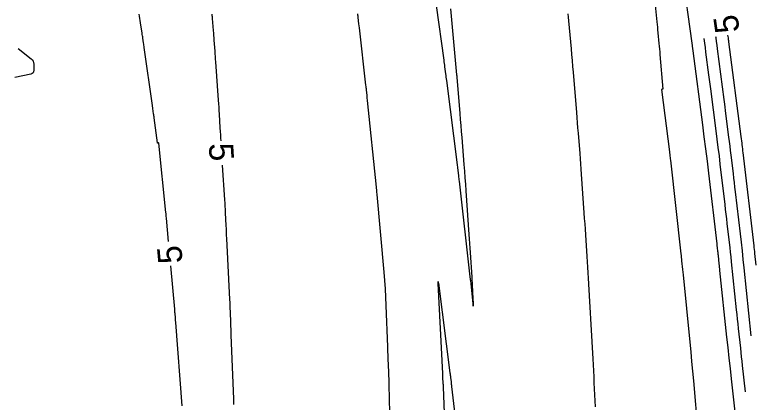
# Model space of a CAD drawing. Extents: x 1797419 to 1809236, y 248759 to 251512.
# Drawn here: x 1799092.8 to 1799275.3, y 251025.6 to 251120.8 of the extents above; entities that cross this region are included whole.
import ezdxf

# ---------------------------------------------------------------- set-up
doc = ezdxf.new("R2010")
doc.units = 0
doc.layers.add('33', color=7, linetype='Continuous')
doc.layers.add('34', color=7, linetype='Continuous')

msp = doc.modelspace()

# ---------------------------------------------------------------- linework, layer by layer
at = {"layer": '33'}
for points in [[(1799130.68, 251065.09), (1799130.16, 251070.87), (1799130.11, 251071.32), (1799130.07, 251071.78), (1799130.06, 251071.9), (1799130.05, 251072.01), (1799130.04, 251072.12), (1799130.03, 251072.24), (1799128.27, 251089.28), (1799128.26, 251089.31), (1799128.25, 251089.33), (1799128.23, 251089.33), (1799128.2, 251089.33), (1799128.05, 251089.31), (1799128.03, 251089.31), (1799128, 251089.31), (1799127.96, 251089.3), (1799127.95, 251089.3), (1799127.94, 251089.31), (1799127.93, 251089.31), (1799127.93, 251089.32), (1799127.13, 251095.52), (1799127.1, 251095.77), (1799127.07, 251096.02), (1799127.03, 251096.27), (1799127, 251096.51), (1799126.82, 251097.76), (1799126.71, 251098.5), (1799124.69, 251112.76), (1799124.65, 251113.06), (1799124.61, 251113.35), (1799124.57, 251113.65), (1799124.52, 251113.94), (1799124.35, 251115.12), (1799124.31, 251115.41), (1799124.26, 251115.71), (1799124.22, 251116), (1799124.18, 251116.29), (1799123.79, 251118.9), (1799123.72, 251119.43), (1799123.64, 251119.96), (1799123.55, 251120.5), (1799123.47, 251121.03)], [(1799141.33, 251120.97), (1799141.35, 251120.71), (1799141.37, 251120.46), (1799141.39, 251120.2), (1799141.41, 251119.94), (1799141.65, 251116.94), (1799141.7, 251116.35), (1799141.75, 251115.77), (1799141.79, 251115.18), (1799141.83, 251114.6), (1799142.03, 251111.86), (1799142.07, 251111.21), (1799142.12, 251110.56), (1799142.17, 251109.9), (1799142.21, 251109.25), (1799142.89, 251099.82), (1799142.95, 251098.97), (1799143.01, 251098.12), (1799143.07, 251097.27), (1799143.12, 251096.42), (1799143.33, 251093.03), (1799143.38, 251092.18), (1799143.43, 251091.33), (1799143.48, 251090.48), (1799143.52, 251089.84)], [(1799275.28, 251059.28), (1799274.98, 251062.15), (1799274.93, 251062.63), (1799274.87, 251063.11), (1799274.82, 251063.58), (1799274.76, 251064.06), (1799272.08, 251086.95), (1799272.03, 251087.34), (1799271.99, 251087.73), (1799271.9, 251088.52), (1799271.87, 251088.71), (1799271.85, 251088.91), (1799271.82, 251089.1), (1799271.8, 251089.3), (1799271.59, 251090.9), (1799268.56, 251114.16), (1799268.53, 251114.41), (1799268.5, 251114.66), (1799268.46, 251114.92), (1799268.43, 251115.17), (1799268.33, 251115.85)], [(1799093.67, 251112.54), (1799096.86, 251110.01), (1799097.13, 251109.75), (1799097.32, 251109.45), (1799097.44, 251109.12), (1799097.49, 251108.74), (1799097.51, 251107.19), (1799097.47, 251106.84), (1799097.33, 251106.56), (1799097.09, 251106.37), (1799096.76, 251106.25), (1799092.84, 251105.4)], [(1799143.9, 251083.86), (1799144.44, 251075.31), (1799144.49, 251074.52), (1799144.53, 251073.74), (1799144.58, 251072.95), (1799144.62, 251072.16), (1799144.78, 251069.01), (1799144.82, 251068.23), (1799144.85, 251067.44), (1799144.89, 251066.65), (1799144.93, 251065.86), (1799145.69, 251050.8), (1799145.72, 251050.08), (1799145.76, 251049.35), (1799145.79, 251048.63), (1799145.81, 251047.9), (1799145.92, 251045), (1799145.94, 251044.28), (1799145.97, 251043.55), (1799146, 251042.83), (1799146.02, 251042.1), (1799146.62, 251026.3), (1799146.64, 251025.64), (1799146.66, 251024.98)], [(1799134.04, 251024.66), (1799132.45, 251045.19), (1799132.4, 251045.73), (1799132.36, 251046.28), (1799132.28, 251047.37), (1799132.25, 251047.64), (1799132.23, 251047.91), (1799132.21, 251048.19), (1799132.18, 251048.46), (1799131.22, 251059.12)]]:
    msp.add_lwpolyline(points, dxfattribs=at)
at = {"layer": '34'}
for points in [[(1799249.76, 251129.89), (1799250.82, 251119.12), (1799250.89, 251118.45), (1799250.96, 251117.78), (1799251.02, 251117.11), (1799251.09, 251116.44), (1799251.35, 251113.76), (1799251.42, 251113.09), (1799251.48, 251112.42), (1799251.54, 251111.75), (1799251.6, 251111.08), (1799252.34, 251102.59), (1799252.34, 251102.57), (1799252.33, 251102.55), (1799252.32, 251102.54), (1799252.29, 251102.54), (1799252.17, 251102.52), (1799252.14, 251102.52), (1799252.11, 251102.51), (1799252.05, 251102.51), (1799252.04, 251102.5), (1799252.03, 251102.49), (1799252.02, 251102.48), (1799252.02, 251102.47), (1799253.94, 251087.11), (1799253.96, 251086.94), (1799253.98, 251086.78), (1799254, 251086.61), (1799254.02, 251086.44), (1799254.13, 251085.45), (1799254.17, 251085.12), (1799256.76, 251062.05), (1799256.81, 251061.62), (1799256.85, 251061.19), (1799256.9, 251060.76), (1799256.94, 251060.32), (1799257.16, 251058.17), (1799257.29, 251056.88), (1799258.94, 251040.3), (1799259.17, 251037.93), (1799259.4, 251035.56), (1799259.61, 251033.19), (1799259.82, 251030.81), (1799260.92, 251018.24)], [(1799270.95, 251015.83), (1799269.2, 251031.28), (1799268.92, 251033.85), (1799268.63, 251036.43), (1799268.35, 251039), (1799268.08, 251041.58), (1799266.37, 251057.94), (1799266.32, 251058.36), (1799266.28, 251058.78), (1799266.24, 251059.2), (1799266.19, 251059.62), (1799265.98, 251061.67), (1799265.95, 251061.91), (1799265.93, 251062.15), (1799265.9, 251062.39), (1799265.87, 251062.63), (1799265.76, 251063.59), (1799265.7, 251064.06), (1799265.65, 251064.54), (1799263.61, 251081.9), (1799263.26, 251084.87), (1799262.9, 251087.84), (1799262.52, 251090.81), (1799262.14, 251093.78), (1799259.78, 251111.95), (1799259.62, 251113.15), (1799259.6, 251113.32), (1799259.58, 251113.49), (1799259.55, 251113.66), (1799259.53, 251113.83), (1799257.11, 251131.02)], [(1799200.08, 251122.3), (1799201.56, 251106.11), (1799201.57, 251106.03), (1799201.58, 251105.9), (1799201.59, 251105.87), (1799201.59, 251105.84), (1799201.59, 251105.82), (1799201.59, 251105.79), (1799201.61, 251105.59), (1799201.62, 251105.52), (1799201.62, 251105.49), (1799202.33, 251096.61), (1799202.45, 251095.12), (1799202.57, 251093.63), (1799202.69, 251092.13), (1799202.81, 251090.64), (1799203.34, 251083.99), (1799203.47, 251082.38), (1799203.59, 251080.77), (1799203.71, 251079.17), (1799203.82, 251077.56), (1799204.56, 251066.82), (1799204.63, 251065.71), (1799204.71, 251064.6), (1799204.79, 251063.49), (1799204.86, 251062.37), (1799205.27, 251056.33), (1799205.29, 251056.01), (1799205.31, 251055.7), (1799205.33, 251055.38), (1799205.35, 251055.06), (1799205.42, 251053.8), (1799205.44, 251053.48), (1799205.46, 251053.16), (1799205.48, 251052.85), (1799205.49, 251052.53), (1799205.65, 251049.76), (1799205.67, 251049.33), (1799205.67, 251049.19), (1799205.64, 251049.33), (1799205.6, 251049.75), (1799205.02, 251055.51), (1799205.01, 251055.59), (1799205, 251055.66), (1799204.99, 251055.74), (1799204.98, 251055.81), (1799204.92, 251056.41), (1799202.25, 251079.94), (1799202.21, 251080.27), (1799202.17, 251080.6), (1799202.13, 251080.93), (1799202.09, 251081.27), (1799201.84, 251083.25), (1799201.76, 251083.91), (1799199.14, 251104.67), (1799199.09, 251105.09), (1799199.03, 251105.51), (1799198.98, 251105.93), (1799198.92, 251106.34), (1799198.69, 251108.02), (1799198.63, 251108.44), (1799198.58, 251108.86), (1799198.52, 251109.28), (1799198.46, 251109.7), (1799196.63, 251123.09)], [(1799185.14, 251022.67), (1799185.04, 251026.61), (1799185.02, 251027.59), (1799184.99, 251028.58), (1799184.96, 251029.56), (1799184.93, 251030.54), (1799184.77, 251034.94), (1799184.73, 251036), (1799184.69, 251037.06), (1799184.66, 251038.13), (1799184.62, 251039.19), (1799184.25, 251049.34), (1799184.16, 251051.39), (1799184.05, 251053.43), (1799183.91, 251055.48), (1799183.74, 251057.52), (1799182.01, 251076.65), (1799181.95, 251077.27), (1799181.9, 251077.88), (1799181.88, 251078.03), (1799181.87, 251078.18), (1799181.85, 251078.34), (1799181.84, 251078.49), (1799179.64, 251099.8), (1799179.57, 251100.42), (1799179.51, 251101.04), (1799179.38, 251102.28), (1799179.35, 251102.6), (1799179.31, 251102.91), (1799179.28, 251103.22), (1799179.24, 251103.53), (1799177.63, 251117.64), (1799177.52, 251118.58), (1799177.34, 251120.15), (1799177.31, 251120.47), (1799177.27, 251120.78), (1799177.23, 251121.09)], [(1799235.7, 251024.43), (1799235.44, 251030.34), (1799235.37, 251031.82), (1799235.3, 251033.3), (1799235.22, 251034.78), (1799235.14, 251036.25), (1799234.67, 251044.71), (1799234.59, 251046.11), (1799234.51, 251047.51), (1799234.43, 251048.92), (1799234.35, 251050.32), (1799234.04, 251056.06), (1799233.96, 251057.4), (1799233.88, 251058.74), (1799233.79, 251060.08), (1799233.71, 251061.42), (1799233.34, 251066.77), (1799233.25, 251068.1), (1799233.16, 251069.44), (1799233.07, 251070.78), (1799232.98, 251072.12), (1799232.32, 251081.64), (1799232.23, 251082.91), (1799232.14, 251084.17), (1799232.04, 251085.44), (1799231.94, 251086.7), (1799231.54, 251091.76), (1799231.43, 251093.03), (1799231.33, 251094.29), (1799231.23, 251095.56), (1799231.13, 251096.82), (1799230.32, 251106.72), (1799230.2, 251108.16), (1799230.08, 251109.6), (1799229.95, 251111.04), (1799229.82, 251112.48), (1799229.18, 251119.39), (1799229.1, 251120.25), (1799229.02, 251121.11)], [(1799262.39, 251115.01), (1799262.39, 251115), (1799262.55, 251113.88), (1799262.7, 251112.76), (1799262.84, 251111.64), (1799263.57, 251106.04), (1799263.86, 251103.79), (1799264.01, 251102.67), (1799265.36, 251092.28), (1799265.62, 251090.24), (1799265.88, 251088.19), (1799266.13, 251086.15), (1799266.37, 251084.1), (1799267.54, 251074.16), (1799267.68, 251072.99), (1799267.81, 251071.82), (1799267.95, 251070.65), (1799268.09, 251069.49), (1799268.64, 251064.81), (1799268.77, 251063.64), (1799268.9, 251062.47), (1799269.03, 251061.3), (1799269.16, 251060.13), (1799270.39, 251048.31), (1799270.51, 251047.15), (1799270.64, 251045.99), (1799270.76, 251044.83), (1799270.88, 251043.67), (1799271.38, 251038.85), (1799271.5, 251037.78), (1799271.61, 251036.71), (1799271.73, 251035.64), (1799271.85, 251034.57), (1799272.57, 251028.16)], [(1799274.08, 251041.93), (1799272.33, 251058.58), (1799272.11, 251060.68), (1799271.88, 251062.79), (1799271.64, 251064.89), (1799271.4, 251066.99), (1799270.19, 251077.34), (1799270.05, 251078.46), (1799269.92, 251079.58), (1799269.79, 251080.7), (1799269.66, 251081.83), (1799269.13, 251086.31), (1799269, 251087.43), (1799268.86, 251088.55), (1799268.72, 251089.67), (1799268.58, 251090.79), (1799267.83, 251096.56), (1799267.53, 251098.85), (1799267.38, 251100), (1799265.76, 251112.46), (1799265.64, 251113.37), (1799265.52, 251114.27), (1799265.4, 251115.18), (1799265.36, 251115.43)], [(1799199.05, 251010.21), (1799198.32, 251029.26), (1799198.31, 251029.54), (1799198.3, 251029.82), (1799198.28, 251030.11), (1799198.27, 251030.39), (1799198.21, 251031.52), (1799198.2, 251031.8), (1799198.18, 251032.08), (1799198.17, 251032.36), (1799198.15, 251032.65), (1799197.02, 251054.8), (1799197.02, 251054.83), (1799197, 251055.22), (1799197, 251055.26), (1799197, 251055.28), (1799197, 251055.26), (1799197.01, 251055.22), (1799197.06, 251054.88), (1799197.06, 251054.85), (1799197.07, 251054.81), (1799199.91, 251032.78), (1799199.95, 251032.51), (1799199.98, 251032.23), (1799200.02, 251031.95), (1799200.05, 251031.67), (1799200.19, 251030.56), (1799200.22, 251030.29), (1799200.26, 251030.01), (1799200.29, 251029.73), (1799200.32, 251029.45), (1799202.51, 251010.56)]]:
    msp.add_lwpolyline(points, dxfattribs=at)

# ---------------------------------------------------------------- texts
at = {"layer": '33'}
for rotation, p in [(98.0245, (1799271.23, 251116.77)), (273.6031, (1799140.56, 251089.15)), (95.1703, (1799134.16, 251059.89))]:
    msp.add_text('5', height=6, rotation=rotation, dxfattribs=at).set_placement(p)

doc.saveas('drawing.dxf')
